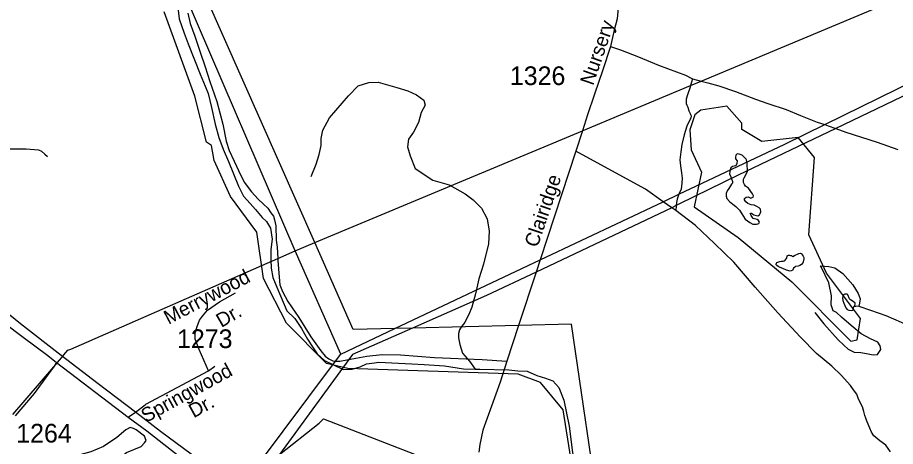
# Model space of a CAD drawing. Extents: x 2260773 to 2342389, y 552869 to 618546.
# Drawn here: x 2288230 to 2294112, y 604702 to 607573 of the extents above; entities that cross this region are included whole.
import ezdxf

# ---------------------------------------------------------------- set-up
doc = ezdxf.new("R2010")
doc.units = 0
for name, color, linetype in [('Exist Boundary Political Urban Extension UEB', 7, 'Continuous'), ('Exist Hydrographic Misc Water Feature', 7, 'Continuous'), ('Exist Hydrographic Pond Under 1500 Sq Ft', 7, 'Continuous'), ('Exist Road Non-System Type 51', 7, 'Continuous'), ('Exist Road Non-System Type 51 Label', 7, 'Continuous'), ('Exist Road Primary US Divided Attributed', 7, 'Continuous'), ('Exist Road Secondary Type 51 Attributed', 7, 'Continuous'), ('Exist Road Secondary Type 51 Label', 7, 'Continuous'), ('Exist Road Secondary Type 51 Number Label', 7, 'Continuous'), ('Exist Utilities Electrical Transmission Line', 7, 'Continuous')]:
    doc.layers.add(name, color=color, linetype=linetype)

msp = doc.modelspace()

# ---------------------------------------------------------------- linework, layer by layer
at = {"layer": 'Exist Boundary Political Urban Extension UEB'}
for p, q in [((2290221.3, 606065.9), (2289380.7, 607963.8)), ((2291586.6, 605510.6), (2290876.7, 605493.7)), ((2290876.7, 605493.7), (2290757.7, 605490.9))]:
    msp.add_line(p, q, dxfattribs=at)
for points in [[(2290757.7, 605490.9), (2290478.9, 605484.2), (2290221.3, 606065.9)], [(2292140.2, 604162.2), (2291941.6, 605519.1), (2291586.6, 605510.6)]]:
    msp.add_lwpolyline(points, dxfattribs=at)
at = {"layer": 'Exist Hydrographic Misc Water Feature'}
for points in [[(2289305.2, 607639.6), (2289312, 607565.5), (2289346.6, 607467.8), (2289373.3, 607398.1), (2289453.1, 607193.1), (2289488.3, 607113.5), (2289506.8, 607063.7), (2289529.3, 606971.9), (2289554.6, 606860.3), (2289579.6, 606770.5), (2289607.9, 606690.8), (2289642.7, 606609.3), (2289710.4, 606443.8), (2289745.1, 606378.2), (2289789.5, 606328.5), (2289823.8, 606287.2), (2289870.1, 606233.6), (2289898.6, 606207.8), (2289924.9, 606162.1), (2289935.5, 606090.3), (2289926.5, 606020.3), (2289926.7, 605950.1), (2289929.2, 605894.2), (2289940.3, 605832.5), (2289966.5, 605768.5), (2290034, 605609.5), (2290088.3, 605558), (2290133.2, 605490.4), (2290172, 605418.8), (2290206, 605369.1), (2290238.6, 605321.6), (2290287, 605277.8), (2290347.1, 605248.5), (2290411.7, 605217.3), (2290471.6, 605218), (2290525.3, 605234.2), (2290567.1, 605254.7), (2290621.2, 605261.2), (2290648.7, 605265.5), (2290872.8, 605253.7), (2290954.7, 605250.2), (2291091, 605241.5), (2291217.1, 605220.9), (2291297.3, 605219.7)], [(2292036.9, 603991.8), (2291885.8, 604945.9), (2291734.9, 605129.4), (2291583.8, 605184.9), (2290442.8, 605224.4), (2290300.7, 605256.9), (2290031.7, 605527.9), (2289878.7, 605826.2), (2289833.8, 606135.4), (2289656.9, 606375.1), (2289546.8, 606616.8), (2289528.7, 606715.5), (2289495.7, 606739.2), (2289417.8, 607045.7), (2289212.7, 607610.6)], [(2290197.6, 606508.3), (2290230.6, 606590.9), (2290250.1, 606656.9), (2290265.5, 606717.1), (2290265.1, 606763), (2290274.5, 606819.1), (2290319.6, 606901.6), (2290446.5, 607048.7), (2290511.5, 607115.1), (2290583.3, 607137.6), (2290647.1, 607140.6), (2290771.3, 607105.6), (2290845.8, 607082.3), (2290904, 607056.8), (2290952.4, 607019.1), (2290960.8, 606987.4), (2290935, 606937), (2290915.5, 606871), (2290882.3, 606806.6), (2290848.8, 606758.6), (2290843.3, 606708.3), (2290859.9, 606646.6), (2290894.4, 606563.1), (2291013.5, 606484), (2291121.4, 606453.1), (2291230.2, 606392.1), (2291282.3, 606352.6), (2291338.9, 606297.4), (2291377.3, 606225.6), (2291390.4, 606142.1), (2291384.9, 606057.7), (2291352, 605921.6), (2291321.3, 605823.6), (2291298.3, 605723.2), (2291272.9, 605635), (2291253.6, 605584.8), (2291227.8, 605532.7), (2291218.1, 605520.8), (2291204.4, 605504.6), (2291190.7, 605482.4), (2291184.9, 605458.5), (2291184.9, 605428.5), (2291193.3, 605384.6), (2291211.8, 605326.7), (2291258.7, 605271.4), (2291297.3, 605219.7)], [(2293121.8, 606541.9), (2293119, 606595.9), (2293114.9, 606620), (2293110.8, 606625.9), (2293084.3, 606651.8), (2293064.4, 606659.3), (2293054.6, 606661.1), (2293048.2, 606659.3), (2293042.7, 606651.2), (2293040.6, 606639.3), (2293040.9, 606627.1), (2293050.9, 606613.4), (2293049.1, 606595.5), (2293042.9, 606581.4), (2293019.3, 606576.8), (2293009.1, 606567), (2293005.6, 606552.9), (2292999.4, 606526.7), (2293009.7, 606506.9), (2293014.2, 606492.9), (2293020.1, 606474.9), (2293020.1, 606465.2), (2293014.6, 606457.1), (2292996.8, 606429), (2292984.7, 606412.9), (2292977.1, 606394.6), (2292977.1, 606376.8), (2292981.6, 606360.7), (2292999.4, 606341), (2293021.6, 606323), (2293041.9, 606307.4), (2293066.1, 606283.5), (2293082.1, 606259.6), (2293104.6, 606224.1), (2293136.8, 606200.2), (2293156.9, 606188.7), (2293180.7, 606188.8), (2293191, 606190.9), (2293196.7, 606194.9), (2293200.6, 606202.8), (2293194.4, 606215.1), (2293186.4, 606220.7), (2293158.6, 606228.6), (2293146, 606248.3), (2293140.1, 606256.5), (2293137.8, 606260.5), (2293142.4, 606264.3), (2293148.1, 606262.6), (2293155.9, 606256.6), (2293164.1, 606252.5), (2293190.5, 606244.8), (2293200.4, 606252.7), (2293205.9, 606261.2), (2293209.6, 606273.2), (2293208, 606290.9), (2293199.6, 606299.1), (2293183.8, 606308.8), (2293165.5, 606316.4), (2293145.8, 606318.5), (2293123.7, 606328.3), (2293109.5, 606340.2), (2293101.1, 606352), (2293101.1, 606361.7), (2293111, 606370), (2293125.1, 606372.3), (2293143.2, 606364.3), (2293151.2, 606368.4), (2293159.2, 606370.4), (2293160.8, 606380.3), (2293154.7, 606392.6), (2293126.6, 606430.1), (2293106.5, 606444.1), (2293100.3, 606455.9), (2293094.2, 606469.8), (2293094.2, 606477.9), (2293094.2, 606483.6), (2293094, 606491.8), (2293097.9, 606499.7), (2293121.8, 606541.9)], [(2293498.5, 605966.1), (2293498.9, 605957.9), (2293494.6, 605937.9), (2293493.2, 605933.6), (2293489.3, 605927.8), (2293483.2, 605919.7), (2293471.1, 605913.4), (2293459.4, 605909.5), (2293443.4, 605905.4), (2293437.2, 605901.5), (2293429.4, 605895.4), (2293421.6, 605879.1), (2293413.6, 605877.1), (2293405.6, 605875), (2293381.4, 605882.8), (2293357.5, 605892.5), (2293339.4, 605900.5), (2293327.1, 605906.4), (2293317.1, 605912.3), (2293313.4, 605918.1), (2293313.2, 605922.2), (2293315, 605928), (2293317.1, 605932.2), (2293324.9, 605936.3), (2293337.2, 605940.5), (2293348.8, 605942.4), (2293359.1, 605942.5), (2293367.1, 605944.5), (2293372.8, 605948.5), (2293379, 605956.9), (2293384.9, 605962.9), (2293384.7, 605968.6), (2293386.6, 605972.8), (2293386.6, 605976.9), (2293390.5, 605980.7), (2293394.8, 605982.9), (2293402.4, 605983), (2293408.3, 605980.9), (2293414.5, 605979.1), (2293420.6, 605975), (2293424.5, 605973.2), (2293436.6, 605979.1), (2293464.5, 605993.5), (2293472.5, 605995.5), (2293480.3, 605993.6), (2293484.6, 605991.7), (2293486.6, 605983.7), (2293492.6, 605975.9), (2293498.5, 605966.1)], [(2293610.9, 605911), (2293665.2, 605907.3), (2293706.9, 605897.8), (2293759.4, 605858.3), (2293826.4, 605782.9), (2293862.7, 605725.5), (2293875, 605689.6), (2293871.3, 605661.8), (2293867.6, 605639.6)], [(2293693.9, 605609.8), (2293681.8, 605649.7), (2293682.9, 605709.6), (2293666.1, 605797.7), (2293615.2, 605903.1), (2293610.9, 605911)], [(2293833.4, 605639.1), (2293839.5, 605645.4), (2293841.4, 605653.3), (2293841.4, 605661.4), (2293829.5, 605671.3), (2293811, 605683), (2293805.1, 605690.8), (2293792.8, 605717), (2293788.9, 605720.8), (2293782.9, 605720.9), (2293773.1, 605720.8), (2293764.7, 605716.7), (2293760.8, 605710.4), (2293759.4, 605704.6), (2293757.3, 605694.3), (2293759.4, 605678.6), (2293765.3, 605660.7), (2293773.7, 605644.9), (2293779.9, 605630.6), (2293788.1, 605618.8), (2293799.8, 605612.9), (2293816, 605610.9), (2293823.9, 605612.9), (2293831.9, 605619.4), (2293831.7, 605623.1), (2293831.7, 605631.2), (2293833.4, 605639.1)], [(2293867.6, 605639.6), (2293845.9, 605639.2), (2293833.4, 605639.1)], [(2293867.6, 605639.6), (2293945.7, 605614.5), (2294047.9, 605579.2), (2294150.4, 605534.1), (2294244.7, 605485.1), (2294375.1, 605458.6), (2294475, 605453.2), (2294560.5, 605472.4), (2294654.6, 605493.1), (2294738.7, 605487.7), (2294826.7, 605452.6), (2294889.2, 605417.2), (2294922.4, 605380.6), (2294925.1, 605377.7)], [(2293572.1, 605598.9), (2293632.8, 605521.3), (2293727.6, 605414.5), (2293765.9, 605378.8), (2293796.1, 605353.1), (2293836.5, 605333.2), (2293880.1, 605329.9), (2293918.7, 605324.1), (2293962.6, 605314.7), (2293990.7, 605316.9), (2294014.2, 605351.1), (2294010.1, 605375.2), (2293994.1, 605398.7), (2293945.7, 605422.2), (2293881.2, 605455.9), (2293814.7, 605511.3), (2293750.3, 605566.4), (2293716.1, 605598.4), (2293693.9, 605609.8)], [(2291297.3, 605219.7), (2291327, 605219.7), (2291520.8, 605213.6), (2291583.1, 605208.3), (2291645.1, 605204.7), (2291709, 605175.5), (2291767.3, 605157.9), (2291817.1, 605140.6), (2291855.9, 605095.1), (2291890.3, 605011.1), (2291926.6, 604837.8), (2291947.7, 604661.8), (2291995.9, 604444.6), (2292021.5, 604266.7), (2292040.8, 604153.1), (2292071.4, 604063.3), (2292073.8, 604057.7)], [(2288864.4, 604582.9), (2288917.7, 604627.6), (2288959.5, 604661.8), (2289059.2, 604700.7), (2289081.1, 604725), (2289090.9, 604741), (2289080.5, 604770.9), (2289024.1, 604812.3), (2289007.9, 604822.4), (2288984.3, 604828), (2288956, 604811.6), (2288894.5, 604761.2), (2288805.3, 604700.5), (2288721.6, 604665.6), (2288647.8, 604645.1), (2288532.6, 604613.8), (2288448.5, 604594.8), (2288406.7, 604590.6), (2288352.7, 604578.1), (2288262.7, 604571.3), (2288152.6, 604576.5)]]:
    msp.add_lwpolyline(points, dxfattribs=at)
at = {"layer": 'Exist Hydrographic Pond Under 1500 Sq Ft'}
msp.add_lwpolyline([(2293855.9, 605414.3), (2293878.9, 605558.1), (2293650.9, 605861.2), (2293532, 606119.4), (2293568.9, 606636.8), (2293459.8, 606770.2), (2293217.8, 606742.3), (2293083.9, 606823.7), (2293083.9, 606866.4), (2292982.8, 606979.9), (2292807.9, 606954), (2292766.9, 606922), (2292734.9, 606821), (2292743.9, 606686.4), (2292811.8, 606537.4), (2292763.8, 606305.5), (2293057.9, 606099.5), (2293418.8, 605803.6), (2293813.9, 605405.3), (2293855.9, 605414.3)], dxfattribs=at)
at = {"layer": 'Exist Road Non-System Type 51'}
for p, q in [((2292753, 607162.5), (2292739.3, 607117.8)), ((2292753, 607162.5), (2292810.1, 607147.4)), ((2292612.7, 606299.9), (2292555.6, 606340)), ((2292639.6, 606281.1), (2292612.7, 606299.9))]:
    msp.add_line(p, q, dxfattribs=at)
for points in [[(2289371.1, 607603.6), (2289387.4, 607534), (2289418.5, 607448.1), (2289452.5, 607347.4), (2289486.5, 607242.3), (2289517.6, 607146), (2289566.5, 607011.2), (2289605, 606860.2), (2289628.6, 606746.2), (2289647.9, 606682.5), (2289681.9, 606611.4), (2289726.3, 606516.6), (2289751.5, 606467.7), (2289767.8, 606444), (2289797.4, 606405.5), (2289841.8, 606358.1), (2289877.3, 606324.1), (2289906.9, 606295.9), (2289927.6, 606266.3), (2289945.4, 606244.1), (2289952.8, 606218.9), (2289961.7, 606177.5), (2289963.1, 606082.7), (2289969.1, 606036.8), (2289974.1, 605960.4)], [(2292202.5, 607380.4), (2292270.5, 607357.7), (2292390, 607310.8), (2292524.6, 607254.8), (2292704.6, 607188.2), (2292753, 607162.5)], [(2292739.3, 607117.8), (2292736.4, 607108), (2292719.7, 607056.6), (2292710.7, 607027.8), (2292710.7, 607015.7), (2292710.7, 606997.6), (2292713.7, 606987), (2292721.3, 606973.3), (2292728.8, 606947.6), (2292736.4, 606931), (2292739.4, 606923.4), (2292742.4, 606914.3), (2292740.9, 606899.2), (2292727.3, 606875), (2292715.2, 606846.2), (2292695.5, 606788.7), (2292680.4, 606723.7), (2292674.4, 606673.7), (2292668.3, 606620.8), (2292671.3, 606579.9), (2292678.9, 606533), (2292683.4, 606496.7), (2292681.9, 606463.4), (2292675.9, 606424), (2292660.7, 606389.7)], [(2292810.1, 607147.4), (2292855, 607135.4), (2292927.8, 607115.1), (2293041.3, 607078.7), (2293173.7, 607027.7), (2293256.6, 606998.6), (2293380.3, 606956.4), (2293476.3, 606917.1), (2293586.9, 606873.4), (2293638.1, 606856.3)], [(2293638.1, 606856.3), (2293661.1, 606848.6), (2293712.2, 606830.6)], [(2293712.2, 606830.6), (2293780.4, 606806.4), (2293990, 606739.5), (2294128.2, 606690)], [(2287847.5, 605866.8), (2287971.4, 606447.4), (2287997.9, 606559.6), (2288022.8, 606620.3), (2288043, 606653), (2288063.3, 606671.7), (2288086.6, 606685.8), (2288113.1, 606695.1), (2288144.3, 606695.1), (2288197.2, 606695.1), (2288287.5, 606693.6), (2288370.1, 606687.3), (2288390.3, 606679.5), (2288413.7, 606659.3), (2288430.8, 606642.1)], [(2292555.6, 606340), (2292437.1, 606423.1), (2292161.6, 606573.8), (2291969.6, 606678.3)], [(2292660.7, 606389.7), (2292658.5, 606384.7), (2292649.4, 606357.4), (2292644.9, 606334.7), (2292642.1, 606313.9)], [(2292642.1, 606313.9), (2292641.8, 606312), (2292639.6, 606281.1)], [(2294079.1, 604664.9), (2294048.5, 604710), (2294006.3, 604739.1), (2293967, 604772.6), (2293951, 604797.4), (2293940.9, 604823.6), (2293923.5, 604866.8), (2293919, 604877.4), (2293914, 604891.2), (2293907.7, 604908.3), (2293900.8, 604935.7), (2293892.1, 604966.2), (2293864.5, 605017.2), (2293852.8, 605050.7), (2293831, 605081.2), (2293810.6, 605108.9), (2293788.8, 605133.7), (2293751, 605177.3), (2293685.5, 605239.9), (2293583.6, 605324.4), (2293476, 605433.6), (2293324.6, 605596.6), (2293172.6, 605766.9), (2293028.5, 605934.4), (2292899.1, 606061), (2292772.5, 606181.9), (2292639.6, 606281.1)], [(2289974.1, 605960.4), (2289975, 605946.4), (2289982.4, 605833.9), (2289988.3, 605783.5), (2290004.6, 605739.1), (2290040.1, 605672.4), (2290114.1, 605564.3), (2290195.5, 605435.5), (2290262.1, 605340.7), (2290290.3, 605306.6), (2290316.9, 605288.9), (2290342.1, 605275.5), (2290361.2, 605273)], [(2289508.7, 605207.4), (2289446.9, 605349.5), (2289421.4, 605419.2), (2289421.4, 605462.1), (2289433.3, 605503.6), (2289449.5, 605546.6), (2289468.8, 605574.7), (2289502.8, 605613.2), (2289584.2, 605669.5), (2289690.8, 605730.2)], [(2290361.2, 605273), (2290364.3, 605272.6), (2290389.4, 605272.6), (2290435.3, 605281.5), (2290450.7, 605284.5)], [(2290450.7, 605284.5), (2290496, 605293.3), (2290571.5, 605305.2), (2290672.1, 605317), (2290796.5, 605314), (2291024.4, 605297.8), (2291342.7, 605282.9), (2291508.4, 605272.1)]]:
    msp.add_lwpolyline(points, dxfattribs=at)
at = {"layer": 'Exist Road Primary US Divided Attributed'}
for points in [[(2288522.6, 605310.7), (2288249.9, 605521.8), (2288044.1, 605687.9), (2287932.9, 605788.8), (2287850.9, 605863.5), (2287803.1, 605910), (2287752.2, 605956.2)], [(2287716, 605914.7), (2287819.1, 605809.6), (2287918, 605716.3), (2288013, 605635.8), (2288056.5, 605600.1), (2288141.5, 605530.2), (2288269, 605432.8), (2288432.2, 605309.8), (2288491.1, 605264.1)], [(2289020.4, 604930.1), (2288771.3, 605121.4), (2288522.6, 605310.7)], [(2288491.1, 605264.1), (2288971, 604897.2)], [(2289434.5, 604619.1), (2289394, 604650.3), (2289187.7, 604802.5), (2289020.4, 604930.1)], [(2288971, 604897.2), (2289095.8, 604805.3), (2289396.8, 604572.1)]]:
    msp.add_lwpolyline(points, dxfattribs=at)
at = {"layer": 'Exist Road Secondary Type 51 Attributed'}
for points in [[(2292257.7, 607692.2), (2292247.9, 607565), (2292225.2, 607478.8), (2292202.5, 607380.4), (2292149.5, 607215.5), (2292095.1, 607059.6), (2292049.7, 606921.9), (2292014.3, 606814.2), (2291969.6, 606678.3), (2291730.9, 605950.5), (2291704, 605868.7), (2291586.6, 605510.6), (2291508.4, 605272.1), (2291463.9, 605132.6), (2291348.6, 604810.5), (2291326.4, 604714.2), (2291320.5, 604663.9)], [(2288491.1, 605264.1), (2288470.5, 605233), (2288436.7, 605187.3), (2288340.9, 605054.9), (2288213.6, 604905.3)], [(2289020.4, 604930.1), (2289084.9, 604979.3), (2289089.9, 604983.8), (2289508.7, 605207.4), (2289553.1, 605240)], [(2288971, 604897.2), (2289020.4, 604930.1)]]:
    msp.add_lwpolyline(points, dxfattribs=at)
at = {"layer": 'Exist Utilities Electrical Transmission Line'}
for p, q in [((2293638.1, 606856.3), (2297016.3, 608515.2)), ((2290090.3, 606011.2), (2289356.4, 607719.2)), ((2292739.3, 607117.8), (2292810.1, 607147.4)), ((2290221.3, 606065.9), (2292014.3, 606814.2)), ((2292555.6, 606340), (2292660.7, 606389.7)), ((2291730.9, 605950.5), (2292555.6, 606340)), ((2292612.7, 606299.9), (2291704, 605868.7)), ((2292642.1, 606313.9), (2292612.7, 606299.9)), ((2290090.3, 606011.2), (2290221.3, 606065.9)), ((2289974.1, 605960.4), (2290090.3, 606011.2)), ((2290396.7, 605320.4), (2290090.3, 606011.2)), ((2288586.2, 605353.5), (2289974.1, 605960.4)), ((2290757.7, 605490.9), (2291730.9, 605950.5)), ((2290396.7, 605320.4), (2290757.7, 605490.9)), ((2288472.6, 605235), (2288511.4, 605280.1)), ((2288511.4, 605280.1), (2288526.1, 605297.2)), ((2288526.1, 605297.2), (2288540.8, 605314.3)), ((2289761.3, 604471.2), (2290361.2, 605273)), ((2290450.7, 605284.5), (2289985.2, 604647)), ((2290361.2, 605273), (2290396.7, 605320.4)), ((2288198, 604916.2), (2288472.6, 605235))]:
    msp.add_line(p, q, dxfattribs=at)
for points in [[(2292810.1, 607147.4), (2296665, 608761.6), (2296744.4, 608810.4), (2297469.8, 609264.6)], [(2297083.6, 608463.4), (2295137.5, 607513.9), (2293712.2, 606830.6)], [(2292014.3, 606814.2), (2292035.6, 606823.1), (2292739.3, 607117.8)], [(2293712.2, 606830.6), (2293058, 606516.9), (2292666.1, 606325.3), (2292642.1, 606313.9)], [(2292660.7, 606389.7), (2293371.9, 606725.6), (2293638.1, 606856.3)], [(2291704, 605868.7), (2291372.5, 605711.4), (2290876.7, 605493.7)], [(2290876.7, 605493.7), (2290474.6, 605317.2), (2290450.7, 605284.5)], [(2288540.8, 605314.3), (2288567.5, 605345.3), (2288586.2, 605353.5)], [(2289985.2, 604647), (2290251.2, 604857.3), (2290280.9, 604885.7), (2291308.5, 604485.9)]]:
    msp.add_lwpolyline(points, dxfattribs=at)

# ---------------------------------------------------------------- texts
at = {"layer": 'Exist Road Non-System Type 51 Label'}
for s, rotation, p in [('Merrywood', 27.70274, (2289241.8, 605515.3)), ('Dr.', 29.83888, (2289595.3, 605494.6))]:
    msp.add_text(s, height=95, rotation=rotation, dxfattribs=at).set_placement(p)
at = {"layer": 'Exist Road Secondary Type 51 Label'}
for s, rotation, p in [('Nursery', 71.06324, (2292086.1, 607113.9)), ('Clairidge', 71.24211, (2291713.3, 606028.4)), ('Springwood', 28.80934, (2289091.1, 604857.9)), ('Dr.', 28.80934, (2289410.4, 604889.4))]:
    msp.add_text(s, height=95, rotation=rotation, dxfattribs=at).set_placement(p)
at = {"layer": 'Exist Road Secondary Type 51 Number Label'}
for s, p in [('1326', (2291528.6, 607121.2)), ('1273', (2289298.6, 605360.2)), ('1264', (2288221.5, 604727.6))]:
    msp.add_text(s, height=125, dxfattribs=at).set_placement(p)

doc.saveas('drawing.dxf')
